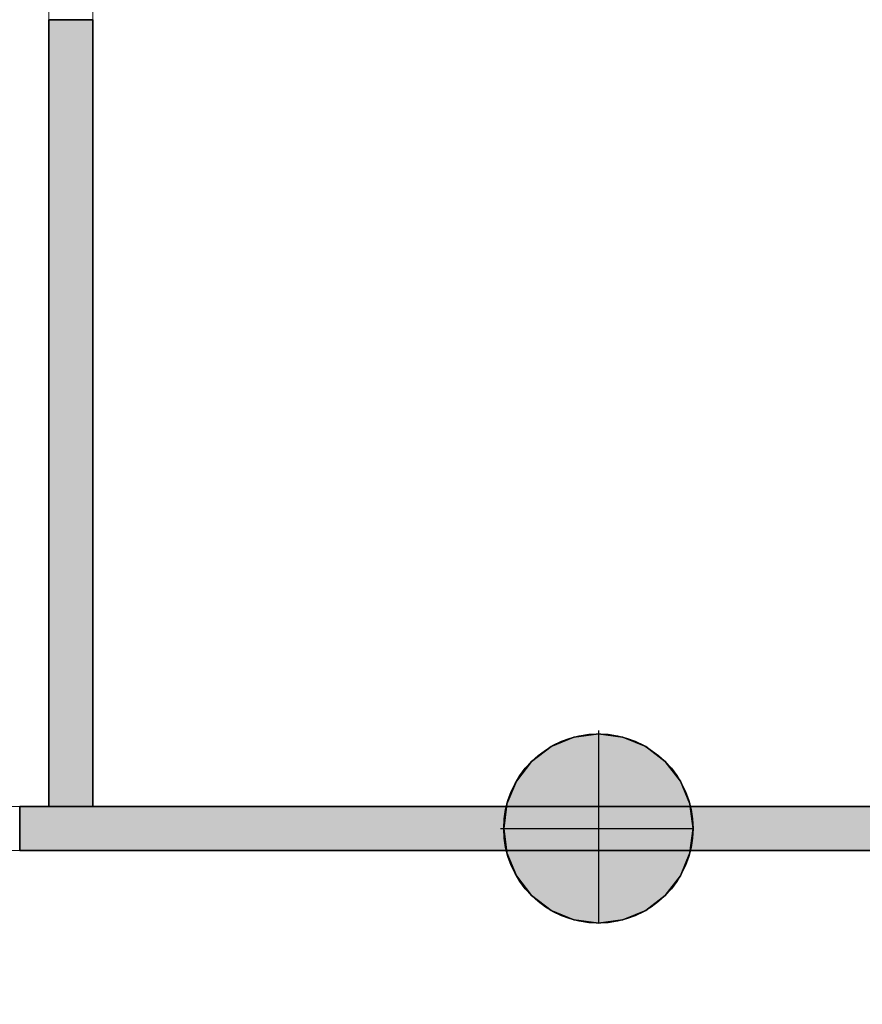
# Model space of a CAD drawing. Header units: inches. Extents: x 15 to 546804, y -66 to 267312.
# Tile 302 of 478: x 420751 to 422668, y 134656 to 136896. Entities that reach past the tile are written whole.
import ezdxf

# ---------------------------------------------------------------- set-up
doc = ezdxf.new("R2010")
doc.units = ezdxf.units.IN
doc.header["$MEASUREMENT"] = 0

msp = doc.modelspace()

# ---------------------------------------------------------------- hatches: boundary and pattern name
at = {"lineweight": 20}
h = msp.add_hatch(color=7, dxfattribs=at)
h.dxf.hatch_style = 1
h.paths.add_polyline_path([(420917.1, 136896), (420817.1, 136896), (420817.1, 135105.7), (420917.1, 135105.7)])
h = msp.add_hatch(color=7, dxfattribs=at)
h.dxf.hatch_style = 1
h.paths.add_polyline_path([(421857.6, 135105.7), (420917.1, 135105.7), (420917.1, 135105.7), (420817.1, 135105.7), (420750.6, 135105.7), (420750.6, 135005.7), (421857.6, 135005.7, -0.058635), (421851.7, 135055.7, -0.058615)])
h.paths.add_polyline_path([(424167.1, 135105.7), (422276.7, 135105.7, -0.058615), (422282.5, 135055.7, -0.058635), (422276.7, 135005.7), (424167.1, 135005.7)])
h.paths.add_polyline_path([(419367.1, 135105.7), (419317.1, 135105.7), (419317.1, 134725.7), (419317.1, 134725.7), (419317.1, 134685.7), (419317.1, 134655.7), (419367.1, 134655.7)])
h.paths.add_polyline_path([(419793.1, 135461.7), (419217.1, 135461.7), (419217.1, 135105.7), (419317.1, 135105.7), (419367.1, 135105.7), (419367.1, 135105.7), (419793.1, 135105.7)])
h.paths.add_polyline_path([(418217.1, 135105.7), (418167.1, 135105.7), (418167.1, 134655.7), (418217.1, 134655.7)])
h.paths.add_polyline_path([(417267.1, 135105.7), (417217.1, 135105.7), (417217.1, 134655.7), (417267.1, 134655.7)])
h = msp.add_hatch(color=7, dxfattribs=at)
h.dxf.hatch_style = 1
h.paths.add_polyline_path([(422067.1, 135271.2), (422067.1, 135055.7), (422282.5, 135055.7, 0.414214)])
h.paths.add_polyline_path([(422067.1, 135271.2, 0.414214), (421851.7, 135055.7), (422067.1, 135055.7)])
h.paths.add_polyline_path([(422067.1, 135055.7), (421851.7, 135055.7, 0.414214), (422067.1, 134840.3)])
h.paths.add_polyline_path([(422282.5, 135055.7), (422067.1, 135055.7), (422067.1, 134840.3, 0.414214)])

# ---------------------------------------------------------------- linework, layer by layer
at = {"color": 7, "lineweight": 20}
for p, q in [((420817.1, 136966, 300), (420817.1, 136896, 300)), ((420917.1, 136931, 300), (420917.1, 136896, 300)), ((420817.1, 136896, 300), (420817.1, 136896, 2500)), ((420817.1, 136896, 300), (420917.1, 136896, 300)), ((420917.1, 136896, 300), (420917.1, 136896, 2500)), ((420750.6, 135105.7, 300), (419367.1, 135105.7, 300)), ((420750.6, 135105.7, 3000), (419367.1, 135105.7, 3000)), ((420750.6, 135005.7, 300), (420750.6, 135105.7, 300)), ((420750.6, 135005.7, 3000), (420750.6, 135105.7, 3000)), ((420750.6, 135105.7, 300), (420750.6, 135105.7, 3000)), ((420917.1, 135105.7, 300), (420867.1, 135105.7, 300)), ((420917.1, 135105.7, 300), (426867.1, 135105.7, 300)), ((419367.1, 135005.7, 300), (420750.6, 135005.7, 300)), ((419367.1, 135005.7, 3000), (420750.6, 135005.7, 3000)), ((420750.6, 135005.7, 300), (420750.6, 135005.7, 3000))]:
    msp.add_line(p, q, dxfattribs=at)
at = {"color": 7}
for p, q in [((420817.1, 136896, 300), (420817.1, 136896, 3000)), ((420817.1, 136896, 300), (420817.1, 135105.7, 300)), ((420917.1, 136896, 300), (420817.1, 136896, 300)), ((420917.1, 136896, 3000), (420817.1, 136896, 3000)), ((420817.1, 136896, 3000), (420817.1, 135105.7, 3000)), ((420917.1, 135105.7, 300), (420917.1, 136896, 300)), ((420917.1, 135105.7, 3000), (420917.1, 136896, 3000)), ((420917.1, 136896, 300), (420917.1, 136896, 3000)), ((422067.1, 135278.7, 0), (422067.1, 135271.2, 0)), ((422067.1, 135271.2, 0), (422067.1, 135271.2, 7000)), ((422067.1, 135271.2, 0), (422067.1, 134840.3, 0)), ((422011.4, 135263.8, 0), (422011.4, 135263.8, 7000)), ((422122.9, 135263.8, 0), (422122.9, 135263.8, 7000)), ((421959.4, 135242.3, 0), (421959.4, 135242.3, 7000)), ((422174.8, 135242.3, 0), (422174.8, 135242.3, 7000)), ((421914.8, 135208.1, 0), (421914.8, 135208.1, 7000)), ((422219.4, 135208.1, 0), (422219.4, 135208.1, 7000)), ((421880.5, 135163.4, 0), (421880.5, 135163.4, 7000)), ((422253.7, 135163.4, 0), (422253.7, 135163.4, 7000)), ((420750.6, 135105.7, 300), (420750.6, 135005.7, 300)), ((424167.1, 135105.7, 300), (420750.6, 135105.7, 300)), ((420750.6, 135105.7, 3000), (420750.6, 135005.7, 3000)), ((424167.1, 135105.7, 3000), (420750.6, 135105.7, 3000)), ((420750.6, 135105.7, 300), (420750.6, 135105.7, 3000)), ((420817.1, 135105.7, 300), (420917.1, 135105.7, 300)), ((420817.1, 135105.7, 300), (420817.1, 135105.7, 3000)), ((420817.1, 135105.7, 3000), (420917.1, 135105.7, 3000)), ((420917.1, 135105.7, 300), (420917.1, 135105.7, 3000)), ((421859, 135111.5, 0), (421859, 135111.5, 7000)), ((422275.2, 135111.5, 0), (422275.2, 135111.5, 7000)), ((421844.1, 135055.7, 0), (421851.7, 135055.7, 0)), ((421851.7, 135055.7, 0), (421851.7, 135055.7, 7000)), ((421851.7, 135055.7, 0), (422282.5, 135055.7, 0)), ((422282.5, 135055.7, 0), (422282.5, 135055.7, 7000)), ((420750.6, 135005.7, 300), (424167.1, 135005.7, 300)), ((420750.6, 135005.7, 3000), (424167.1, 135005.7, 3000)), ((420750.6, 135005.7, 300), (420750.6, 135005.7, 3000)), ((421859, 135000, 0), (421859, 135000, 7000)), ((422275.2, 135000, 0), (422275.2, 135000, 7000)), ((421880.5, 134948, 0), (421880.5, 134948, 7000)), ((422253.7, 134948, 0), (422253.7, 134948, 7000)), ((421914.8, 134903.4, 0), (421914.8, 134903.4, 7000)), ((422219.4, 134903.4, 0), (422219.4, 134903.4, 7000)), ((421959.4, 134869.2, 0), (421959.4, 134869.2, 7000)), ((422174.8, 134869.2, 0), (422174.8, 134869.2, 7000)), ((422011.4, 134847.6, 0), (422011.4, 134847.6, 7000)), ((422122.9, 134847.6, 0), (422122.9, 134847.6, 7000)), ((422067.1, 134840.3, 0), (422067.1, 134840.3, 7000))]:
    msp.add_line(p, q, dxfattribs=at)
for centre in [(422067.1, 135055.7, 7000), (422067.1, 135055.7, 0)]:
    msp.add_circle(centre, 215.4, dxfattribs=at)
at = {"color": 7, "lineweight": 20}
for points, invisible_edges in [([(420817.1, 136966, 300), (420817.1, 136896, 300), (420817.1, 136966, 2430)], 2), ([(420817.1, 136896, 2500), (420817.1, 136966, 2430), (420817.1, 136896, 300)], 3), ([(420817.1, 136966, 300), (420867.1, 136931, 300), (420817.1, 136896, 300)], 3), ([(420917.1, 136896, 300), (420817.1, 136896, 300), (420917.1, 136931, 300)], 2), ([(420867.1, 136931, 300), (420917.1, 136931, 300), (420817.1, 136896, 300)], 14), ([(420917.1, 136896, 300), (420917.1, 136931, 300), (420917.1, 136896, 2500)], 2), ([(420817.1, 136896, 300), (420917.1, 136896, 300), (420817.1, 136896, 2500)], 2), ([(420917.1, 136896, 2500), (420817.1, 136896, 2500), (420917.1, 136896, 300)], 2), ([(420750.6, 135105.7, 300), (419367.1, 135005.7, 300), (419367.1, 135105.7, 300)], 1), ([(419367.1, 135005.7, 300), (420750.6, 135105.7, 300), (420750.6, 135005.7, 300)], 1), ([(419367.1, 135005.7, 3000), (420750.6, 135105.7, 3000), (419367.1, 135105.7, 3000)], 1), ([(420750.6, 135105.7, 3000), (419367.1, 135005.7, 3000), (420750.6, 135005.7, 3000)], 1), ([(419367.1, 135105.7, 3000), (420750.6, 135105.7, 300), (419367.1, 135105.7, 300)], 1), ([(420750.6, 135105.7, 300), (419367.1, 135105.7, 3000), (420750.6, 135105.7, 3000)], 1), ([(420750.6, 135105.7, 300), (420750.6, 135005.7, 3000), (420750.6, 135005.7, 300)], 1), ([(420750.6, 135005.7, 3000), (420750.6, 135105.7, 300), (420750.6, 135105.7, 3000)], 1), ([(420750.6, 135005.7, 300), (419367.1, 135005.7, 3000), (419367.1, 135005.7, 300)], 1), ([(419367.1, 135005.7, 3000), (420750.6, 135005.7, 300), (420750.6, 135005.7, 3000)], 1)]:
    msp.add_3dface(points, dxfattribs=dict(at, invisible_edges=invisible_edges))
at = {"color": 7}
for points, invisible_edges in [([(420817.1, 136896, 3000), (420817.1, 135105.7, 300), (420817.1, 135105.7, 3000)], 1), ([(420817.1, 135105.7, 300), (420817.1, 136896, 3000), (420817.1, 136896, 300)], 1), ([(420917.1, 135105.7, 3000), (420817.1, 136896, 3000), (420817.1, 135105.7, 3000)], 1), ([(420817.1, 136896, 3000), (420917.1, 135105.7, 3000), (420917.1, 136896, 3000)], 1), ([(420817.1, 136896, 3000), (420917.1, 136896, 300), (420817.1, 136896, 300)], 1), ([(420917.1, 136896, 300), (420817.1, 136896, 3000), (420917.1, 136896, 3000)], 1), ([(420917.1, 136896, 300), (420817.1, 135105.7, 300), (420817.1, 136896, 300)], 1), ([(420817.1, 135105.7, 300), (420917.1, 136896, 300), (420917.1, 135105.7, 300)], 1), ([(420917.1, 136896, 300), (420917.1, 135105.7, 3000), (420917.1, 135105.7, 300)], 1), ([(420917.1, 135105.7, 3000), (420917.1, 136896, 300), (420917.1, 136896, 3000)], 1), ([(422011.4, 135263.8, 7000), (422067.1, 135271.2, 0), (422011.4, 135263.8, 0)], 1), ([(422067.1, 135271.2, 0), (422011.4, 135263.8, 7000), (422067.1, 135271.2, 7000)], 1), ([(422011.4, 134847.6, 0), (422011.4, 135263.8, 0), (422067.1, 135271.2, 0)], 13), ([(422011.4, 134847.6, 0), (422067.1, 135271.2, 0), (422067.1, 134840.3, 0)], 3), ([(422011.4, 135263.8, 7000), (422067.1, 134840.3, 7000), (422067.1, 135271.2, 7000)], 3), ([(422067.1, 135271.2, 7000), (422122.9, 135263.8, 0), (422067.1, 135271.2, 0)], 1), ([(422122.9, 135263.8, 0), (422067.1, 135271.2, 7000), (422122.9, 135263.8, 7000)], 1), ([(422067.1, 134840.3, 0), (422067.1, 135271.2, 0), (422122.9, 135263.8, 0)], 13), ([(422067.1, 135271.2, 7000), (422067.1, 134840.3, 7000), (422122.9, 134847.6, 7000)], 13), ([(422067.1, 135271.2, 7000), (422122.9, 134847.6, 7000), (422122.9, 135263.8, 7000)], 3), ([(421959.4, 135242.3, 7000), (422011.4, 135263.8, 0), (421959.4, 135242.3, 0)], 1), ([(422011.4, 135263.8, 0), (421959.4, 135242.3, 7000), (422011.4, 135263.8, 7000)], 1), ([(421959.4, 134869.2, 0), (421959.4, 135242.3, 0), (422011.4, 135263.8, 0)], 13), ([(421959.4, 134869.2, 0), (422011.4, 135263.8, 0), (422011.4, 134847.6, 0)], 3), ([(421959.4, 135242.3, 7000), (422011.4, 134847.6, 7000), (422011.4, 135263.8, 7000)], 3), ([(422011.4, 135263.8, 7000), (422011.4, 134847.6, 7000), (422067.1, 134840.3, 7000)], 13), ([(422067.1, 134840.3, 0), (422122.9, 135263.8, 0), (422122.9, 134847.6, 0)], 3), ([(422122.9, 135263.8, 7000), (422174.8, 135242.3, 0), (422122.9, 135263.8, 0)], 1), ([(422174.8, 135242.3, 0), (422122.9, 135263.8, 7000), (422174.8, 135242.3, 7000)], 1), ([(422122.9, 134847.6, 0), (422122.9, 135263.8, 0), (422174.8, 135242.3, 0)], 13), ([(422122.9, 135263.8, 7000), (422122.9, 134847.6, 7000), (422174.8, 134869.2, 7000)], 13), ([(422122.9, 135263.8, 7000), (422174.8, 134869.2, 7000), (422174.8, 135242.3, 7000)], 3), ([(421914.8, 134903.4, 0), (421914.8, 135208.1, 0), (421959.4, 135242.3, 0)], 13), ([(421914.8, 134903.4, 0), (421959.4, 135242.3, 0), (421959.4, 134869.2, 0)], 3), ([(421914.8, 135208.1, 7000), (421959.4, 135242.3, 0), (421914.8, 135208.1, 0)], 1), ([(421959.4, 135242.3, 0), (421914.8, 135208.1, 7000), (421959.4, 135242.3, 7000)], 1), ([(421914.8, 135208.1, 7000), (421959.4, 134869.2, 7000), (421959.4, 135242.3, 7000)], 3), ([(421959.4, 135242.3, 7000), (421959.4, 134869.2, 7000), (422011.4, 134847.6, 7000)], 13), ([(422122.9, 134847.6, 0), (422174.8, 135242.3, 0), (422174.8, 134869.2, 0)], 3), ([(422174.8, 135242.3, 7000), (422219.4, 135208.1, 0), (422174.8, 135242.3, 0)], 1), ([(422219.4, 135208.1, 0), (422174.8, 135242.3, 7000), (422219.4, 135208.1, 7000)], 1), ([(422174.8, 134869.2, 0), (422174.8, 135242.3, 0), (422219.4, 135208.1, 0)], 13), ([(422174.8, 135242.3, 7000), (422174.8, 134869.2, 7000), (422219.4, 134903.4, 7000)], 13), ([(422174.8, 135242.3, 7000), (422219.4, 134903.4, 7000), (422219.4, 135208.1, 7000)], 3), ([(421880.5, 134948, 0), (421880.5, 135163.4, 0), (421914.8, 135208.1, 0)], 13), ([(421880.5, 134948, 0), (421914.8, 135208.1, 0), (421914.8, 134903.4, 0)], 3), ([(421914.8, 135208.1, 7000), (421880.5, 135163.4, 0), (421880.5, 135163.4, 7000)], 1), ([(421880.5, 135163.4, 0), (421914.8, 135208.1, 7000), (421914.8, 135208.1, 0)], 1), ([(421880.5, 135163.4, 7000), (421914.8, 134903.4, 7000), (421914.8, 135208.1, 7000)], 3), ([(421914.8, 135208.1, 7000), (421914.8, 134903.4, 7000), (421959.4, 134869.2, 7000)], 13), ([(422174.8, 134869.2, 0), (422219.4, 135208.1, 0), (422219.4, 134903.4, 0)], 3), ([(422219.4, 135208.1, 0), (422253.7, 135163.4, 7000), (422253.7, 135163.4, 0)], 1), ([(422253.7, 135163.4, 7000), (422219.4, 135208.1, 0), (422219.4, 135208.1, 7000)], 1), ([(422219.4, 134903.4, 0), (422219.4, 135208.1, 0), (422253.7, 135163.4, 0)], 13), ([(422219.4, 135208.1, 7000), (422219.4, 134903.4, 7000), (422253.7, 134948, 7000)], 13), ([(422219.4, 135208.1, 7000), (422253.7, 134948, 7000), (422253.7, 135163.4, 7000)], 3), ([(421859, 135000, 0), (421859, 135111.5, 0), (421880.5, 135163.4, 0)], 13), ([(421859, 135000, 0), (421880.5, 135163.4, 0), (421880.5, 134948, 0)], 3), ([(421880.5, 135163.4, 7000), (421859, 135111.5, 0), (421859, 135111.5, 7000)], 1), ([(421859, 135111.5, 0), (421880.5, 135163.4, 7000), (421880.5, 135163.4, 0)], 1), ([(421859, 135111.5, 7000), (421880.5, 134948, 7000), (421880.5, 135163.4, 7000)], 3), ([(421880.5, 135163.4, 7000), (421880.5, 134948, 7000), (421914.8, 134903.4, 7000)], 13), ([(422219.4, 134903.4, 0), (422253.7, 135163.4, 0), (422253.7, 134948, 0)], 3), ([(422253.7, 135163.4, 0), (422275.2, 135111.5, 7000), (422275.2, 135111.5, 0)], 1), ([(422275.2, 135111.5, 7000), (422253.7, 135163.4, 0), (422253.7, 135163.4, 7000)], 1), ([(422253.7, 134948, 0), (422253.7, 135163.4, 0), (422275.2, 135111.5, 0)], 13), ([(422253.7, 135163.4, 7000), (422253.7, 134948, 7000), (422275.2, 135000, 7000)], 13), ([(422253.7, 135163.4, 7000), (422275.2, 135000, 7000), (422275.2, 135111.5, 7000)], 3), ([(420750.6, 135105.7, 300), (424167.1, 135105.7, 3000), (424167.1, 135105.7, 300)], 1), ([(424167.1, 135105.7, 3000), (420750.6, 135105.7, 300), (420750.6, 135105.7, 3000)], 1), ([(420750.6, 135105.7, 3000), (420750.6, 135005.7, 300), (420750.6, 135005.7, 3000)], 1), ([(420750.6, 135005.7, 300), (420750.6, 135105.7, 3000), (420750.6, 135105.7, 300)], 1), ([(420750.6, 135005.7, 3000), (424167.1, 135105.7, 3000), (420750.6, 135105.7, 3000)], 1), ([(424167.1, 135105.7, 3000), (420750.6, 135005.7, 3000), (424167.1, 135005.7, 3000)], 1), ([(424167.1, 135105.7, 300), (420750.6, 135005.7, 300), (420750.6, 135105.7, 300)], 1), ([(420750.6, 135005.7, 300), (424167.1, 135105.7, 300), (424167.1, 135005.7, 300)], 1), ([(420917.1, 135105.7, 3000), (420817.1, 135105.7, 300), (420917.1, 135105.7, 300)], 1), ([(420817.1, 135105.7, 300), (420917.1, 135105.7, 3000), (420817.1, 135105.7, 3000)], 1), ([(421859, 135111.5, 0), (421859, 135000, 0), (421851.7, 135055.7, 0)], 1), ([(421859, 135111.5, 7000), (421851.7, 135055.7, 0), (421851.7, 135055.7, 7000)], 1), ([(421851.7, 135055.7, 0), (421859, 135111.5, 7000), (421859, 135111.5, 0)], 1), ([(421859, 135000, 7000), (421859, 135111.5, 7000), (421851.7, 135055.7, 7000)], 1), ([(421859, 135111.5, 7000), (421859, 135000, 7000), (421880.5, 134948, 7000)], 13), ([(422253.7, 134948, 0), (422275.2, 135111.5, 0), (422275.2, 135000, 0)], 3), ([(422275.2, 135111.5, 0), (422282.5, 135055.7, 7000), (422282.5, 135055.7, 0)], 1), ([(422282.5, 135055.7, 7000), (422275.2, 135111.5, 0), (422275.2, 135111.5, 7000)], 1), ([(422275.2, 135000, 0), (422275.2, 135111.5, 0), (422282.5, 135055.7, 0)], 1), ([(422275.2, 135111.5, 7000), (422275.2, 135000, 7000), (422282.5, 135055.7, 7000)], 1), ([(421851.7, 135055.7, 7000), (421859, 135000, 0), (421859, 135000, 7000)], 1), ([(421859, 135000, 0), (421851.7, 135055.7, 7000), (421851.7, 135055.7, 0)], 1), ([(422282.5, 135055.7, 0), (422275.2, 135000, 7000), (422275.2, 135000, 0)], 1), ([(422275.2, 135000, 7000), (422282.5, 135055.7, 0), (422282.5, 135055.7, 7000)], 1), ([(424167.1, 135005.7, 3000), (420750.6, 135005.7, 300), (424167.1, 135005.7, 300)], 1), ([(420750.6, 135005.7, 300), (424167.1, 135005.7, 3000), (420750.6, 135005.7, 3000)], 1), ([(421859, 135000, 7000), (421880.5, 134948, 0), (421880.5, 134948, 7000)], 1), ([(421880.5, 134948, 0), (421859, 135000, 7000), (421859, 135000, 0)], 1), ([(422275.2, 135000, 0), (422253.7, 134948, 7000), (422253.7, 134948, 0)], 1), ([(422253.7, 134948, 7000), (422275.2, 135000, 0), (422275.2, 135000, 7000)], 1), ([(421880.5, 134948, 7000), (421914.8, 134903.4, 0), (421914.8, 134903.4, 7000)], 1), ([(421914.8, 134903.4, 0), (421880.5, 134948, 7000), (421880.5, 134948, 0)], 1), ([(422253.7, 134948, 0), (422219.4, 134903.4, 7000), (422219.4, 134903.4, 0)], 1), ([(422219.4, 134903.4, 7000), (422253.7, 134948, 0), (422253.7, 134948, 7000)], 1), ([(421959.4, 134869.2, 7000), (421914.8, 134903.4, 0), (421959.4, 134869.2, 0)], 1), ([(421914.8, 134903.4, 0), (421959.4, 134869.2, 7000), (421914.8, 134903.4, 7000)], 1), ([(422219.4, 134903.4, 7000), (422174.8, 134869.2, 0), (422219.4, 134903.4, 0)], 1), ([(422174.8, 134869.2, 0), (422219.4, 134903.4, 7000), (422174.8, 134869.2, 7000)], 1), ([(422011.4, 134847.6, 7000), (421959.4, 134869.2, 0), (422011.4, 134847.6, 0)], 1), ([(421959.4, 134869.2, 0), (422011.4, 134847.6, 7000), (421959.4, 134869.2, 7000)], 1), ([(422174.8, 134869.2, 7000), (422122.9, 134847.6, 0), (422174.8, 134869.2, 0)], 1), ([(422122.9, 134847.6, 0), (422174.8, 134869.2, 7000), (422122.9, 134847.6, 7000)], 1), ([(422067.1, 134840.3, 7000), (422011.4, 134847.6, 0), (422067.1, 134840.3, 0)], 1), ([(422011.4, 134847.6, 0), (422067.1, 134840.3, 7000), (422011.4, 134847.6, 7000)], 1), ([(422122.9, 134847.6, 7000), (422067.1, 134840.3, 0), (422122.9, 134847.6, 0)], 1), ([(422067.1, 134840.3, 0), (422122.9, 134847.6, 7000), (422067.1, 134840.3, 7000)], 1)]:
    msp.add_3dface(points, dxfattribs=dict(at, invisible_edges=invisible_edges))

doc.saveas('drawing.dxf')
